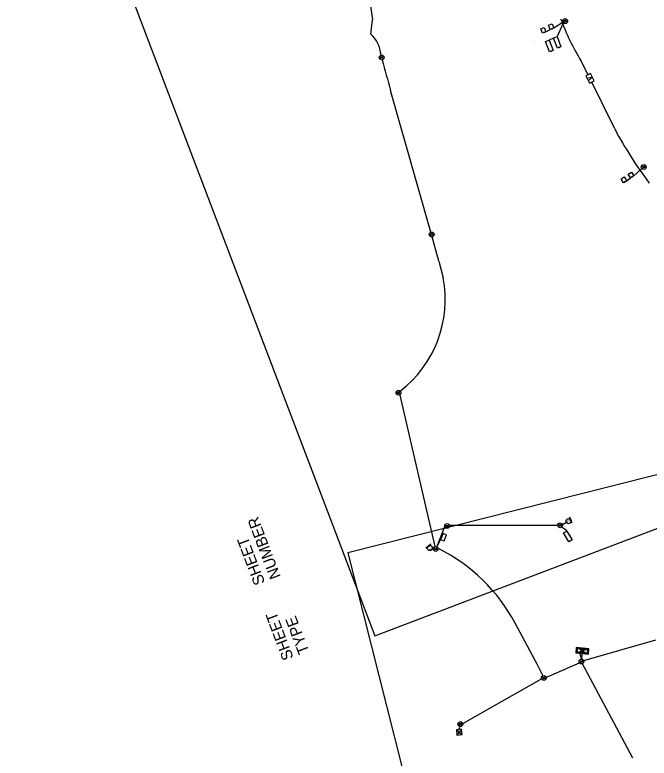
# Model space of a CAD drawing. Extents: x 601462 to 605493, y 331960 to 402715.
# Drawn here: x 602943 to 603930, y 349499 to 350656 of the extents above; entities that cross this region are included whole.
import ezdxf

# ---------------------------------------------------------------- set-up
doc = ezdxf.new("R2010")
doc.units = 0
for name, color, linetype in [('P_FTMS', 7, 'Continuous'), ('P_FTMSConduit', 7, 'Continuous'), ('P_MISC_TXT_2A (Construction)', 7, 'Continuous'), ('P_MISC_TXT_2B (Construction)', 7, 'Continuous')]:
    doc.layers.add(name, color=color, linetype=linetype)

# ---------------------------------------------------------------- blocks, each defined once
blk = doc.blocks.new('FFY')
at = {"layer": 'P_FTMS'}
blk.add_line((24.4, -30.5), (24.4, 30.5), dxfattribs=at)
blk.add_circle((0, 0), 24.4, dxfattribs=at)
blk.add_text('FY', height=24.38, dxfattribs=at).set_placement((-18.5, -12.2))
blk = doc.blocks.new('FCB_2')
at = {"layer": 'P_FTMS'}
for p, q in [((-48.3, 24.1), (-48, 24.4)), ((-45.5, 22.7), (-47.1, 24.4)), ((-46.9, 23.4), (-46, 24.4)), ((-45.5, 22.8), (-43.9, 24.4)), ((-41.4, 20.7), (-45.1, 24.4)), ((-44.1, 22.1), (-41.8, 24.4)), ((-37.2, 18.6), (-43, 24.4)), ((-42.8, 21.4), (-39.8, 24.4)), ((-41.4, 20.7), (-37.7, 24.4)), ((-33.1, 16.5), (-40.9, 24.4)), ((-40, 20), (-35.6, 24.4)), ((-29, 14.5), (-38.9, 24.4)), ((-38.6, 19.3), (-33.6, 24.4)), ((-37.2, 18.6), (-31.5, 24.4)), ((-24.8, 12.4), (-36.8, 24.4)), ((-35.9, 17.9), (-29.4, 24.4)), ((-20.7, 10.3), (-34.7, 24.4)), ((-34.5, 17.2), (-27.3, 24.4)), ((-33.1, 16.5), (-25.3, 24.4)), ((-16.5, 8.3), (-32.7, 24.4)), ((-31.7, 15.9), (-23.2, 24.4)), ((-12.4, 6.2), (-30.6, 24.4)), ((-30.3, 15.2), (-21.1, 24.4)), ((-29, 14.5), (-19.1, 24.4)), ((-8.3, 4.1), (-28.5, 24.4)), ((-27.6, 13.8), (-17, 24.4)), ((-4.1, 2.1), (-26.4, 24.4)), ((-26.2, 13.1), (-14.9, 24.4)), ((-24.8, 12.4), (-12.9, 24.4)), ((0, 0), (-24.4, 24.4)), ((-24.4, -24.4), (0, 0)), ((-23.5, 11.7), (-10.8, 24.4)), ((1.4, 0.7), (-22.3, 24.4)), ((-22.1, 11), (-8.7, 24.4)), ((-20.7, 10.3), (-6.7, 24.4)), ((2.8, 1.4), (-20.2, 24.4)), ((-19.3, 9.7), (-4.6, 24.4)), ((4.1, 2.1), (-18.2, 24.4)), ((-17.9, 9), (-2.5, 24.4)), ((-16.6, 8.3), (-0.4, 24.4)), ((5.5, 2.8), (-16.1, 24.4)), ((-15.2, 7.6), (1.6, 24.4)), ((6.9, 3.4), (-14, 24.4)), ((-13.8, 6.9), (3.7, 24.4)), ((-12.4, 6.2), (5.8, 24.4)), ((8.3, 4.1), (-12, 24.4)), ((-11, 5.5), (7.8, 24.4)), ((9.7, 4.8), (-9.9, 24.4)), ((-9.7, 4.8), (9.9, 24.4)), ((-8.3, 4.1), (12, 24.4)), ((11, 5.5), (-7.8, 24.4)), ((-6.9, 3.4), (14, 24.4)), ((12.4, 6.2), (-5.8, 24.4)), ((-5.5, 2.8), (16.1, 24.4)), ((-4.1, 2.1), (18.2, 24.4)), ((13.8, 6.9), (-3.7, 24.4)), ((-2.8, 1.4), (20.2, 24.4)), ((15.2, 7.6), (-1.6, 24.4)), ((-1.4, 0.7), (22.3, 24.4)), ((0, 0), (24.4, 24.4)), ((24.4, -24.4), (0, 0)), ((16.6, 8.3), (0.4, 24.4)), ((17.9, 9), (2.5, 24.4)), ((4.1, 2.1), (26.5, 24.4)), ((19.3, 9.7), (4.6, 24.4)), ((20.7, 10.3), (6.7, 24.4)), ((8.3, 4.1), (28.5, 24.4)), ((22.1, 11), (8.7, 24.4)), ((23.4, 11.7), (10.8, 24.4)), ((12.4, 6.2), (30.6, 24.4)), ((24.8, 12.4), (12.9, 24.4)), ((26.2, 13.1), (14.9, 24.4)), ((16.6, 8.3), (32.7, 24.4)), ((27.6, 13.8), (17, 24.4)), ((29, 14.5), (19.1, 24.4)), ((20.7, 10.3), (34.7, 24.4)), ((30.3, 15.2), (21.1, 24.4)), ((31.7, 15.9), (23.2, 24.4)), ((24.8, 12.4), (36.8, 24.4)), ((33.1, 16.6), (25.3, 24.4)), ((34.5, 17.2), (27.3, 24.4)), ((29, 14.5), (38.9, 24.4)), ((35.9, 17.9), (29.4, 24.4)), ((37.2, 18.6), (31.5, 24.4)), ((33.1, 16.6), (40.9, 24.4)), ((38.6, 19.3), (33.5, 24.4)), ((40, 20), (35.6, 24.4)), ((37.2, 18.6), (43, 24.4)), ((41.4, 20.7), (37.7, 24.4)), ((42.8, 21.4), (39.8, 24.4)), ((41.4, 20.7), (45.1, 24.4)), ((44.1, 22.1), (41.8, 24.4)), ((45.5, 22.8), (43.9, 24.4)), ((45.5, 22.8), (47.1, 24.4)), ((46.9, 23.5), (46, 24.4)), ((48.3, 24.1), (48, 24.4)), ((-48, -24.4), (-48.3, -24.1)), ((-47.2, -24.4), (-45.5, -22.8)), ((-45.9, -24.4), (-46.9, -23.5)), ((-43.9, -24.4), (-45.5, -22.8)), ((-45.1, -24.4), (-41.4, -20.7)), ((-41.8, -24.4), (-44.1, -22.1)), ((-43, -24.4), (-37.3, -18.6)), ((-39.7, -24.4), (-42.8, -21.4)), ((-37.7, -24.4), (-41.4, -20.7)), ((-41, -24.4), (-33.1, -16.6)), ((-35.6, -24.4), (-40, -20)), ((-38.9, -24.4), (-29, -14.5)), ((-33.5, -24.4), (-38.6, -19.3)), ((-31.5, -24.4), (-37.2, -18.6)), ((-36.8, -24.4), (-24.8, -12.4)), ((-29.4, -24.4), (-35.9, -17.9)), ((-34.8, -24.4), (-20.7, -10.4)), ((-27.3, -24.4), (-34.5, -17.2)), ((-25.3, -24.4), (-33.1, -16.6)), ((-32.7, -24.4), (-16.6, -8.3)), ((-23.2, -24.4), (-31.7, -15.9)), ((-30.6, -24.4), (-12.4, -6.2)), ((-21.1, -24.4), (-30.3, -15.2)), ((-19, -24.4), (-29, -14.5)), ((-28.5, -24.4), (-8.3, -4.1)), ((-17, -24.4), (-27.6, -13.8)), ((-26.5, -24.4), (-4.1, -2.1)), ((-14.9, -24.4), (-26.2, -13.1)), ((-12.8, -24.4), (-24.8, -12.4)), ((-10.8, -24.4), (-23.4, -11.7)), ((-22.3, -24.4), (1.4, -0.7)), ((-8.7, -24.4), (-22.1, -11)), ((-6.6, -24.4), (-20.7, -10.3)), ((-20.3, -24.4), (2.8, -1.4)), ((-4.6, -24.4), (-19.3, -9.7)), ((-18.2, -24.4), (4.1, -2.1)), ((-2.5, -24.4), (-17.9, -9)), ((-0.4, -24.4), (-16.6, -8.3)), ((-16.1, -24.4), (5.5, -2.8)), ((1.6, -24.4), (-15.2, -7.6)), ((-14.1, -24.4), (6.9, -3.4)), ((3.7, -24.4), (-13.8, -6.9)), ((5.8, -24.4), (-12.4, -6.2)), ((-12, -24.4), (8.3, -4.1)), ((7.8, -24.4), (-11, -5.5)), ((-9.9, -24.4), (9.7, -4.8)), ((9.9, -24.4), (-9.7, -4.8)), ((12, -24.4), (-8.3, -4.1)), ((-7.8, -24.4), (11, -5.5)), ((14.1, -24.4), (-6.9, -3.5)), ((-5.8, -24.4), (12.4, -6.2)), ((16.1, -24.4), (-5.5, -2.8)), ((18.2, -24.4), (-4.1, -2.1)), ((-3.7, -24.4), (13.8, -6.9)), ((20.3, -24.4), (-2.8, -1.4)), ((-1.6, -24.4), (15.2, -7.6)), ((22.3, -24.4), (-1.4, -0.7)), ((0.4, -24.4), (16.6, -8.3)), ((2.5, -24.4), (17.9, -9)), ((26.5, -24.4), (4.1, -2.1)), ((4.6, -24.4), (19.3, -9.7)), ((6.6, -24.4), (20.7, -10.3)), ((28.5, -24.4), (8.3, -4.1)), ((8.7, -24.4), (22.1, -11)), ((10.8, -24.4), (23.4, -11.7)), ((30.6, -24.4), (12.4, -6.2)), ((12.8, -24.4), (24.8, -12.4)), ((14.9, -24.4), (26.2, -13.1)), ((32.7, -24.4), (16.6, -8.3)), ((17, -24.4), (27.6, -13.8)), ((19.1, -24.4), (29, -14.5)), ((34.7, -24.4), (20.7, -10.3)), ((21.1, -24.4), (30.3, -15.2)), ((23.2, -24.4), (31.7, -15.9)), ((36.8, -24.4), (24.8, -12.4)), ((25.3, -24.4), (33.1, -16.6)), ((27.3, -24.4), (34.5, -17.2)), ((38.9, -24.4), (29, -14.5)), ((29.4, -24.4), (35.9, -17.9)), ((31.5, -24.4), (37.2, -18.6)), ((40.9, -24.4), (33.1, -16.6)), ((33.5, -24.4), (38.6, -19.3)), ((35.6, -24.4), (40, -20)), ((43, -24.4), (37.2, -18.6)), ((37.7, -24.4), (41.4, -20.7)), ((39.7, -24.4), (42.8, -21.4)), ((45.1, -24.4), (41.4, -20.7)), ((41.8, -24.4), (44.1, -22.1)), ((43.9, -24.4), (45.5, -22.8)), ((47.2, -24.4), (45.5, -22.8)), ((46, -24.4), (46.9, -23.5)), ((48, -24.4), (48.3, -24.1))]:
    blk.add_line(p, q, dxfattribs=at)
for points in [[(61, 24.4), (-61, 24.4), (-61, -24.4), (61, -24.4)], [(48.8, 24.4), (-48.8, 24.4), (-48.8, -24.4), (48.8, -24.4)], [(48.8, 24.4), (0, 0), (-48.8, 24.4)], [(48.8, -24.4), (-48.8, -24.4), (0, 0)]]:
    blk.add_lwpolyline(points, close=True, dxfattribs=at)
blk = doc.blocks.new('FMB_2')
at = {"layer": 'P_FTMS'}
for p, q in [((24.4, -24.4), (-24.4, 24.4)), ((-24.4, -24.4), (24.4, 24.4))]:
    blk.add_line(p, q, dxfattribs=at)
blk.add_lwpolyline([(24.4, -24.4), (24.4, 24.4), (-24.4, 24.4), (-24.4, -24.4)], close=True, dxfattribs=at)
blk = doc.blocks.new('FTMS_FCV')
at = {"layer": 'P_FTMS'}
blk.add_line((12.7, 16.3), (0.6, -21.9), dxfattribs=at)
blk.add_lwpolyline([(39.1, 24.4), (-39.1, 24.4), (-39.1, -24.4), (39.1, -24.4)], close=True, dxfattribs=at)
blk.add_lwpolyline([(-12.1, 16.2), (0.6, -21.9)], dxfattribs=at)

msp = doc.modelspace()

# ---------------------------------------------------------------- linework, layer by layer
at = {"layer": 'P_FTMS'}
for p, q in [((603796.1, 350644.4), (603781.8, 350635.4)), ((603786.7, 350621.9), (603796.6, 350643.7)), ((603769.5, 350629.8), (603776.2, 350633.2)), ((603781.1, 350619.9), (603774.4, 350616.6)), ((603918.7, 350416.8), (603906.2, 350405.4)), ((603895.1, 350397.7), (603901.1, 350402.3)), ((603801.7, 349853), (603794.3, 349858.9)), ((603605.4, 349839.8), (603599.5, 349828.5))]:
    msp.add_line(p, q, dxfattribs=at)
for points in [[(603766.9, 350636.3), (603769.5, 350629.8), (603769.5, 350629.8), (603763.9, 350627.6), (603761.3, 350634.2), (603766.9, 350636.3)], [(603779.2, 350641.9), (603781.8, 350635.4), (603781.8, 350635.4), (603776.2, 350633.2), (603773.6, 350639.7), (603779.2, 350641.9)], [(603792.8, 350606.3), (603787.3, 350604.1), (603781.1, 350619.9), (603786.7, 350622.1), (603786.7, 350622.1), (603792.8, 350606.3)], [(603780.6, 350600.7), (603775, 350598.5), (603768.8, 350614.4), (603774.4, 350616.6), (603774.4, 350616.6), (603780.6, 350600.7)], [(603902.5, 350411.4), (603906.2, 350405.4), (603906.2, 350405.4), (603901.1, 350402.3), (603897.4, 350408.2), (603902.5, 350411.4)], [(603891.4, 350403.7), (603895.1, 350397.7), (603895.1, 350397.7), (603890, 350394.6), (603886.3, 350400.6), (603891.4, 350403.7)], [(603796.7, 349849.7), (603801.8, 349852.8), (603810.2, 349839.3), (603805.1, 349836.1), (603796.7, 349849.7)]]:
    msp.add_lwpolyline(points, dxfattribs=at)
for points in [[(603611, 349837.5), (603614.8, 349846.7), (603609.3, 349849), (603605.4, 349839.8)], [(603811, 349815), (603811, 349815), (603811, 349815)], [(603809, 349808.9), (603809, 349808.9), (603809, 349808.9)]]:
    msp.add_lwpolyline(points, close=True, dxfattribs=at)
for centre in [(603799.4, 350646.2), (603513.8, 350589.8), (603921.6, 350419.2), (603591.6, 350314.2), (603539.9, 350067.9), (603615.6, 349860.7), (603791.4, 349861.7), (603597.8, 349824.9), (603824.7, 349649.7), (603766.1, 349624.2), (603636.2, 349552.2)]:
    msp.add_circle(centre, 3.75, dxfattribs=at)
for centre, start, end in [((603798.9, 350650.7), 222.7996, 329.0552), ((603799.8, 350641.7), 42.7996, 149.0552), ((603513.4, 350594.2), 222.4831, 328.7387), ((603514.2, 350585.3), 42.4831, 148.7387), ((603920.3, 350423.5), 233.0408, 339.2965), ((603922.8, 350414.9), 53.0408, 159.2965), ((603591.2, 350318.7), 222.4831, 328.7387), ((603592.1, 350309.7), 42.4831, 148.7387), ((603539.5, 350072.4), 222.4831, 328.7387), ((603540.4, 350063.4), 42.4831, 148.7387), ((603615.1, 349865.1), 222.4831, 328.7387), ((603616, 349856.2), 42.4831, 148.7387), ((603790.9, 349866.2), 222.4831, 328.7387), ((603791.8, 349857.2), 42.4831, 148.7387), ((603597.4, 349829.4), 222.4831, 328.7387), ((603598.3, 349820.5), 42.4831, 148.7387), ((603824.3, 349654.1), 222.4831, 328.7387), ((603825.2, 349645.2), 42.4831, 148.7387), ((603765.7, 349628.7), 222.4831, 328.7387), ((603766.6, 349619.8), 42.4831, 148.7387), ((603635.8, 349556.7), 222.4831, 328.7387), ((603636.7, 349547.7), 42.4831, 148.7387)]:
    msp.add_arc(centre, 3.75, start, end, dxfattribs=at)
at = {"layer": 'P_FTMSConduit'}
for p, q in [((603480.9, 350766.9), (603499.6, 350648.5)), ((603497, 350625.9), (603499.7, 350648)), ((603780.1, 350634.2), (603777.8, 350634.2)), ((603779.5, 350635.2), (603778.5, 350633.2)), ((603767.8, 350628.7), (603765.5, 350628.7)), ((603767.2, 350629.7), (603766.2, 350627.7)), ((603778.8, 350599.6), (603776.6, 350599.6)), ((603778.2, 350600.6), (603777.2, 350598.6)), ((603791.2, 350605.1), (603788.9, 350605.1)), ((603790.6, 350606.1), (603789.6, 350604.1)), ((603835.4, 350562.8), (603824.2, 350584.1)), ((603590.2, 350317.9), (603527.6, 350538.4)), ((603904.7, 350404), (603902.5, 350403.6)), ((603903.9, 350404.9), (603903.3, 350402.7)), ((603893.6, 350396.4), (603891.4, 350395.9)), ((603892.8, 350397.2), (603892.2, 350395)), ((603601.3, 350278.6), (603592.3, 350310.3)), ((603602.8, 350272.9), (603609.4, 350246.9)), ((603541.8, 350064.4), (603596.6, 349828.6)), ((603611.7, 349859.1), (603599.7, 349828.5)), ((603619.2, 349861.8), (603787.4, 349862)), ((603795.1, 349863), (603801.2, 349866.4)), ((603608.2, 349845.1), (603606.4, 349843.7)), ((603607.1, 349845.5), (603607.6, 349843.3)), ((603805, 349846.5), (603807.1, 349845.6)), ((603806, 349847.1), (603806, 349844.9)), ((603594.4, 349826.6), (603592.8, 349826.5)), ((603756.1, 349644.3), (603721.5, 349709.3)), ((603828.5, 349651.3), (603940.6, 349683.4)), ((603825.1, 349653.4), (603822.1, 349662.7)), ((603825.1, 349653.4), (603826, 349660.8)), ((603770.2, 349625.6), (603821.5, 349647.7)), ((603764.8, 349627.9), (603756.1, 349644.3)), ((603904.5, 349499.4), (603826.3, 349646.3)), ((603640.3, 349553), (603762.6, 349622.9)), ((603634, 349543.8), (603635.4, 349547.8))]:
    msp.add_line(p, q, dxfattribs=at)
msp.add_lwpolyline([(603876.5, 350478.4), (603841, 350551.3)], dxfattribs=at)
for centre, radius, start, end in [((604146.9, 350781.2), 378.1, 200.3265, 211.4184), ((603463.1, 350589.3), 49.9, 5.254, 47.2013), ((603752.5, 350615.5), 0.001, 172.6192, 200.2024), ((605378.3, 351064.1), 1923.9, 194.3852, 195.857), ((604448.2, 350783.1), 647.8, 208.0583, 216.8871), ((599644.8, 349265.5), 4084.2, 14.2797, 14.365), ((603433.4, 350212.8), 179.3, 307.4805, 10.9643), ((603481, 349581.3), 272.5, 28.0179, 63.6474)]:
    msp.add_arc(centre, radius, start, end, dxfattribs=at)
at = {"layer": 'P_MISC_TXT_2A (Construction)'}
msp.add_lwpolyline([(604414.2, 350036.4), (603854.1, 351508.5), (602942.8, 351161.8), (603502.9, 349689.7)], close=True, dxfattribs=at)
at = {"layer": 'P_MISC_TXT_2B (Construction)'}
msp.add_lwpolyline([(604792.3, 348530.7), (604406.2, 350057.6), (603461, 349818.6), (603847.1, 348291.7)], close=True, dxfattribs=at)

# ---------------------------------------------------------------- block references
at = {"layer": 'P_FTMS'}
for name, p, xscale, yscale, rotation in [('FTMS_FCV', (603838.2, 350557.1), 0.16404166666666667, 0.16404166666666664, 116.16065668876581), ('FFY', (603804.8, 349868.1), 0.16404166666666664, 0.16404166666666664, 24.34862605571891), ('FFY', (603588.8, 349826.3), 0.16404166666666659, 0.16404166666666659, 128.24791319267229), ('FCB_2', (603826.1, 349666.3), 0.16404166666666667, 0.1640416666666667, 174.31033180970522), ('FMB_2', (603634.5, 349539.8), 0.16404166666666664, 0.1640416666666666, -173.22126124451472)]:
    msp.add_blockref(name, p, dxfattribs=dict(at, xscale=xscale, yscale=yscale, rotation=rotation))

# ---------------------------------------------------------------- texts
at = {"layer": 'P_MISC_TXT_2A (Construction)'}
for s, p in [('NUMBER', (603357, 349781.8)), ('SHEET', (603332.5, 349772.5)), ('SHEET', (603376.9, 349655.6)), ('TYPE', (603401.5, 349665))]:
    msp.add_text(s, height=17.5, rotation=110.8314, dxfattribs=at).set_placement(p)

doc.saveas('drawing.dxf')
